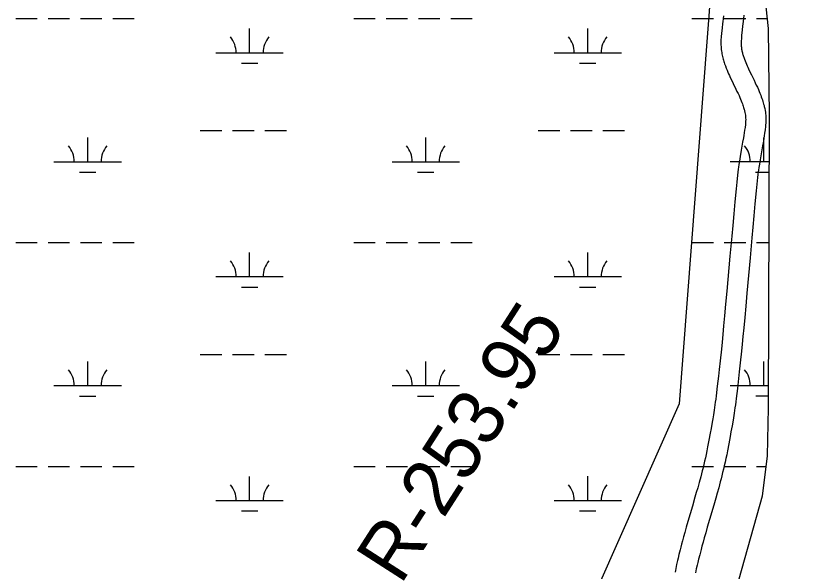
# Model space of a CAD drawing. Extents: x 3263578 to 3301413, y 764927 to 798602.
# Drawn here: x 3293422 to 3294588, y 788012 to 788837 of the extents above; entities that cross this region are included whole.
import ezdxf

# ---------------------------------------------------------------- set-up
doc = ezdxf.new("R2010")
doc.units = 0
for name, color, linetype in [('V-RIVR-RANG-IDEN', 7, 'Continuous'), ('V-ROAD-CNTR', 7, 'Continuous'), ('V-TOPO-BNDY', 7, 'Continuous'), ('V-WETL-SWMP', 7, 'Continuous')]:
    doc.layers.add(name, color=color, linetype=linetype)

msp = doc.modelspace()

# ---------------------------------------------------------------- linework, layer by layer
at = {"layer": 'V-ROAD-CNTR'}
for points in [[(3294472.9, 788836.9), (3294472.3, 788832.5), (3294471.8, 788828.5), (3294471.4, 788825), (3294470.7, 788818.9), (3294470.2, 788814.3), (3294469.9, 788810.9), (3294469.5, 788805.7), (3294469.1, 788800.5), (3294469, 788798.1), (3294469, 788795.7), (3294469.1, 788793.3), (3294469.2, 788791), (3294469.4, 788788.7), (3294469.6, 788786.6), (3294469.9, 788784.4), (3294470.2, 788782.3), (3294470.6, 788780.3), (3294471, 788778.3), (3294471.4, 788776.4), (3294471.9, 788774.5), (3294472.4, 788772.6), (3294472.9, 788770.8), (3294473.4, 788769), (3294474, 788767.3), (3294474.5, 788765.6), (3294475.7, 788762.4), (3294476.9, 788759.2), (3294478.1, 788756.2), (3294479.3, 788753.3), (3294480.5, 788750.6), (3294481.6, 788748), (3294482.8, 788745.4), (3294485.1, 788740.6), (3294487.2, 788736.1), (3294491.2, 788727.9), (3294492.9, 788724.4), (3294494.5, 788721.2), (3294495.9, 788718.2), (3294497.1, 788715.4), (3294498.2, 788712.8), (3294499.2, 788710.4), (3294500.1, 788708.2), (3294500.9, 788706.1), (3294501.5, 788704.2), (3294502.1, 788702.4), (3294502.7, 788700.8), (3294503.1, 788699.2), (3294503.5, 788697.8), (3294503.9, 788696.5), (3294504.2, 788695.3), (3294504.4, 788694.1), (3294504.6, 788693.1), (3294505, 788691.1), (3294505.3, 788689.4), (3294505.5, 788687.9), (3294505.6, 788686.6), (3294505.7, 788685.5), (3294505.7, 788684.6), (3294505.8, 788682.8), (3294505.8, 788681.6), (3294505.7, 788680.7), (3294505.7, 788679.3), (3294505.5, 788677.8), (3294505.3, 788675.6), (3294504.8, 788671.1), (3294504.2, 788666.9), (3294503.6, 788662.9), (3294503, 788659.1), (3294502.5, 788655.6), (3294501.3, 788648.9), (3294499.2, 788637), (3294497.7, 788627.9), (3294496.5, 788621), (3294495.7, 788615.8), (3294495.2, 788611.9), (3294494.8, 788608.9), (3294494.2, 788604.4), (3294493.7, 788600), (3294492.6, 788589.7), (3294491.6, 788579.7), (3294489.7, 788560.4), (3294488, 788542.4), (3294486.5, 788525.4), (3294485, 788509.5), (3294482.4, 788479.8), (3294477.8, 788427.7)], [(3294503.3, 788837.7), (3294502.6, 788832.7)], [(3294502.6, 788832.8), (3294502, 788828.5), (3294501.5, 788824.7), (3294501.1, 788821.5), (3294500.5, 788815.8), (3294500.1, 788811.5), (3294499.8, 788808.3), (3294499.4, 788803.6), (3294499.1, 788798.9), (3294499, 788797.3), (3294499, 788795.9), (3294499.1, 788794.4), (3294499.1, 788793), (3294499.2, 788791.6), (3294499.4, 788790.1), (3294499.6, 788788.7), (3294499.8, 788787.3), (3294500.1, 788786), (3294500.3, 788784.6), (3294500.7, 788783.2), (3294501, 788781.9), (3294501.3, 788780.5), (3294501.7, 788779.2), (3294502.1, 788777.8), (3294502.5, 788776.5), (3294502.9, 788775.3), (3294503.9, 788772.6), (3294504.8, 788770.1), (3294505.8, 788767.6), (3294506.9, 788765.1), (3294507.9, 788762.7), (3294508.9, 788760.4), (3294510, 788758.1), (3294512.1, 788753.5), (3294514.2, 788749.3), (3294518.2, 788741), (3294520, 788737.4), (3294521.6, 788733.9), (3294523.2, 788730.6), (3294524.6, 788727.4), (3294525.9, 788724.5), (3294527, 788721.7), (3294528.1, 788719), (3294529, 788716.4), (3294529.9, 788714), (3294530.7, 788711.8), (3294531.3, 788709.6), (3294532, 788707.6), (3294532.5, 788705.7), (3294533, 788703.8), (3294533.4, 788702.1), (3294533.7, 788700.5), (3294534.1, 788698.9), (3294534.6, 788696.1), (3294535, 788693.5), (3294535.3, 788691.2), (3294535.5, 788689.2), (3294535.6, 788687.4), (3294535.7, 788685.8), (3294535.8, 788683.2), (3294535.8, 788681.1), (3294535.7, 788679.5), (3294535.6, 788677.1), (3294535.4, 788674.9), (3294535.1, 788672.2), (3294534.5, 788667.3), (3294533.9, 788662.7), (3294533.3, 788658.4), (3294532.7, 788654.4), (3294532.1, 788650.7), (3294530.9, 788643.8), (3294528.8, 788631.8), (3294527.3, 788622.9), (3294526.2, 788616.3), (3294525.4, 788611.4), (3294524.9, 788607.7), (3294524.5, 788605), (3294524, 788600.9), (3294523.5, 788596.8), (3294522.5, 788586.6), (3294521.5, 788576.8), (3294519.6, 788557.6), (3294517.9, 788539.6), (3294516.3, 788522.7), (3294514.9, 788506.9), (3294512.3, 788477.1), (3294507.7, 788425)], [(3294477.8, 788427.7), (3294476, 788408.2), (3294474.5, 788391.1), (3294473.1, 788376.2), (3294471.8, 788363.2), (3294470.7, 788351.8), (3294469.7, 788341.8), (3294467.9, 788324.4), (3294466.5, 788311.3), (3294465.4, 788301.5), (3294463.7, 788286.8), (3294461.9, 788272.1), (3294461.3, 788267.4), (3294460.7, 788263), (3294460.2, 788258.8), (3294459, 788251), (3294457.9, 788244.2), (3294457, 788238.2), (3294456.1, 788233), (3294454.5, 788223.8), (3294453.2, 788217), (3294451.3, 788206.6), (3294449.3, 788196.3), (3294448.2, 788190.7), (3294447.1, 788185.3), (3294446, 788180.1), (3294444.8, 788175), (3294443.7, 788170.1), (3294442.5, 788165.4), (3294441.4, 788160.8), (3294440.2, 788156.3), (3294439.1, 788152), (3294436.8, 788143.7), (3294434.6, 788135.8), (3294432.5, 788128.4), (3294430.5, 788121.5), (3294426.7, 788108.5), (3294420, 788085.6), (3294417.5, 788077), (3294415.4, 788069.4), (3294413.5, 788062.8), (3294411.9, 788057), (3294410.6, 788051.8), (3294409.4, 788047.3), (3294408.4, 788043.4), (3294406.7, 788036.5), (3294405.4, 788031.3), (3294404.5, 788027.4), (3294403.2, 788021.5), (3294401.9, 788015.6), (3294401.4, 788013), (3294400.9, 788010.4)], [(3294507.7, 788425), (3294505.9, 788405.5), (3294504.3, 788388.4), (3294502.9, 788373.4), (3294501.7, 788360.3), (3294500.5, 788348.8), (3294499.5, 788338.8), (3294497.7, 788321.2), (3294496.3, 788308), (3294495.2, 788298.1), (3294493.5, 788283.3), (3294491.7, 788268.5), (3294491.1, 788263.5), (3294490.5, 788258.9), (3294489.9, 788254.6), (3294488.7, 788246.5), (3294487.6, 788239.5), (3294486.6, 788233.3), (3294485.6, 788227.9), (3294484, 788218.6), (3294482.7, 788211.6), (3294480.8, 788201.1), (3294478.8, 788190.6), (3294477.6, 788184.8), (3294476.5, 788179.1), (3294475.3, 788173.6), (3294474.1, 788168.3), (3294472.8, 788163.1), (3294471.6, 788158.2), (3294470.4, 788153.4), (3294469.2, 788148.8), (3294468.1, 788144.3), (3294465.7, 788135.7), (3294463.5, 788127.7), (3294461.4, 788120.2), (3294459.4, 788113.2), (3294455.5, 788100.1), (3294448.8, 788077.3), (3294446.4, 788068.8), (3294444.3, 788061.3), (3294442.5, 788054.8), (3294440.9, 788049.1), (3294439.6, 788044.2), (3294438.5, 788039.8), (3294437.5, 788036.1), (3294435.8, 788029.4), (3294434.6, 788024.4), (3294433.8, 788020.7), (3294432.5, 788015.1), (3294431.3, 788009.5)]]:
    msp.add_lwpolyline(points, dxfattribs=at)
at = {"layer": 'V-TOPO-BNDY'}
msp.add_lwpolyline([(3299171.8, 792803.9), (3294693.5, 792012.3), (3294407.2, 788260.6), (3293659.3, 786573.6), (3293647.8, 784628.8), (3293622.9, 784145.8), (3293562.1, 783871.7), (3293439.8, 783580.7)], dxfattribs=at)
at = {"layer": 'V-WETL-SWMP'}
for p, q in [((3294529, 788914.2), (3294539.2, 788817.9)), ((3293422, 788832.7), (3293454, 788832.7)), ((3293470, 788832.7), (3293502, 788832.7)), ((3293518, 788832.7), (3293550, 788832.7)), ((3293566, 788832.7), (3293598, 788832.7)), ((3293923.9, 788832.7), (3293955.9, 788832.7)), ((3293971.9, 788832.7), (3294003.9, 788832.7)), ((3294019.9, 788832.7), (3294051.9, 788832.7)), ((3294067.9, 788832.7), (3294099.9, 788832.7)), ((3294425.8, 788832.8), (3294457.8, 788832.8)), ((3294473.8, 788832.8), (3294505.8, 788832.8)), ((3294521.8, 788832.8), (3294537.7, 788832.8)), ((3293769.3, 788782), (3293769.3, 788818)), ((3294271.2, 788782), (3294271.2, 788818)), ((3294539.2, 788817.9), (3294540.8, 788687.7)), ((3293719.3, 788782), (3293819.3, 788782)), ((3294221.2, 788782), (3294321.2, 788782)), ((3293757.3, 788766.5), (3293781.3, 788766.5)), ((3294259.2, 788766.6), (3294283.2, 788766.6)), ((3294540.8, 788687.7), (3294539.1, 788254.3)), ((3293695.9, 788666.5), (3293727.9, 788666.5)), ((3293743.9, 788666.5), (3293775.9, 788666.5)), ((3293791.9, 788666.5), (3293823.9, 788666.5)), ((3294197.8, 788666.6), (3294229.8, 788666.6)), ((3294245.8, 788666.6), (3294277.8, 788666.6)), ((3294293.8, 788666.6), (3294325.8, 788666.6)), ((3293528.8, 788620.1), (3293528.8, 788656.1)), ((3294030.7, 788620.1), (3294030.7, 788656.1)), ((3294532.6, 788620.2), (3294532.6, 788656.2)), ((3293478.8, 788620.1), (3293578.8, 788620.1)), ((3293980.7, 788620.1), (3294080.7, 788620.1)), ((3294482.6, 788620.2), (3294540.5, 788620.2)), ((3293516.8, 788604.7), (3293540.8, 788604.7)), ((3294018.7, 788604.7), (3294042.7, 788604.7)), ((3294520.6, 788604.7), (3294540.5, 788604.7)), ((3293422, 788500), (3293454, 788500)), ((3293470, 788500), (3293502, 788500)), ((3293518, 788500), (3293550, 788500)), ((3293566, 788500), (3293598, 788500)), ((3293923.9, 788500), (3293955.9, 788500.1)), ((3293971.9, 788500.1), (3294003.9, 788500.1)), ((3294019.9, 788500.1), (3294051.9, 788500.1)), ((3294067.9, 788500.1), (3294099.9, 788500.1)), ((3294425.8, 788500.1), (3294457.8, 788500.1)), ((3294473.8, 788500.1), (3294505.8, 788500.1)), ((3294521.8, 788500.1), (3294540.1, 788500.1)), ((3293769.3, 788449.3), (3293769.3, 788485.3)), ((3294271.2, 788449.3), (3294271.2, 788485.3)), ((3293719.3, 788449.3), (3293819.3, 788449.3)), ((3294221.2, 788449.3), (3294321.2, 788449.3)), ((3293757.3, 788433.9), (3293781.3, 788433.9)), ((3294259.2, 788433.9), (3294283.2, 788433.9)), ((3293528.8, 788287.4), (3293528.8, 788323.4)), ((3293695.9, 788333.9), (3293727.9, 788333.9)), ((3293743.9, 788333.9), (3293775.9, 788333.9)), ((3293791.9, 788333.9), (3293823.9, 788333.9)), ((3294030.7, 788287.5), (3294030.7, 788323.5)), ((3294197.8, 788333.9), (3294229.8, 788333.9)), ((3294245.8, 788333.9), (3294277.8, 788333.9)), ((3294293.8, 788333.9), (3294325.8, 788333.9)), ((3294532.7, 788287.5), (3294532.7, 788323.5)), ((3293478.8, 788287.4), (3293578.8, 788287.4)), ((3293980.7, 788287.4), (3294080.7, 788287.5)), ((3294482.7, 788287.5), (3294539.2, 788287.5)), ((3293516.8, 788272), (3293540.8, 788272)), ((3294018.7, 788272), (3294042.7, 788272)), ((3294520.7, 788272.1), (3294539.2, 788272.1)), ((3294539.1, 788254.3), (3294537.5, 788183.3)), ((3294537.5, 788183.3), (3294530.4, 788123.3)), ((3293422, 788167.3), (3293454, 788167.3)), ((3293470, 788167.3), (3293502, 788167.3)), ((3293518, 788167.3), (3293550, 788167.3)), ((3293566, 788167.3), (3293598, 788167.3)), ((3293923.9, 788167.4), (3293955.9, 788167.4)), ((3293971.9, 788167.4), (3294003.9, 788167.4)), ((3294019.9, 788167.4), (3294051.9, 788167.4)), ((3294067.9, 788167.4), (3294099.9, 788167.4)), ((3294425.8, 788167.4), (3294457.8, 788167.4)), ((3294473.8, 788167.4), (3294505.8, 788167.4)), ((3294521.8, 788167.4), (3294535.6, 788167.4)), ((3293769.3, 788116.6), (3293769.3, 788152.6)), ((3294271.2, 788116.7), (3294271.2, 788152.7)), ((3293719.3, 788116.6), (3293819.3, 788116.6)), ((3294221.2, 788116.7), (3294321.2, 788116.7)), ((3294530.4, 788123.3), (3294467.2, 787899.2)), ((3293757.3, 788101.2), (3293781.3, 788101.2)), ((3294259.2, 788101.2), (3294283.2, 788101.2))]:
    msp.add_line(p, q, dxfattribs=at)
for centre, start, end in [((3293714, 788782.4), 359.2323, 40.776), ((3293824.5, 788782.4), 139.2323, 180.776), ((3294215.9, 788782.5), 359.2323, 40.776), ((3294326.4, 788782.5), 139.2323, 180.776), ((3293473.6, 788620.6), 359.2323, 40.776), ((3293584.1, 788620.6), 139.2323, 180.776), ((3293975.5, 788620.6), 359.2323, 40.776), ((3294086, 788620.6), 139.2323, 180.776), ((3294477.4, 788620.6), 359.2323, 40.776), ((3293714.1, 788449.8), 359.2323, 40.776), ((3293824.5, 788449.8), 139.2323, 180.776), ((3294216, 788449.8), 359.2323, 40.776), ((3294326.5, 788449.8), 139.2323, 180.776), ((3293473.6, 788287.9), 359.2323, 40.776), ((3293584.1, 788287.9), 139.2323, 180.776), ((3293975.5, 788287.9), 359.2323, 40.776), ((3294086, 788287.9), 139.2323, 180.776), ((3294477.4, 788288), 359.2323, 40.776), ((3293714.1, 788117.1), 359.2323, 40.776), ((3293824.6, 788117.1), 139.2323, 180.776), ((3294216, 788117.1), 359.2323, 40.776), ((3294326.5, 788117.1), 139.2323, 180.776)]:
    msp.add_arc(centre, 35.2, start, end, dxfattribs=at)

# ---------------------------------------------------------------- texts
at = {"layer": 'V-RIVR-RANG-IDEN'}
msp.add_text('R-253.95', height=83, rotation=57.2877, dxfattribs=at).set_placement((3293993.4, 787990))

doc.saveas('drawing.dxf')
